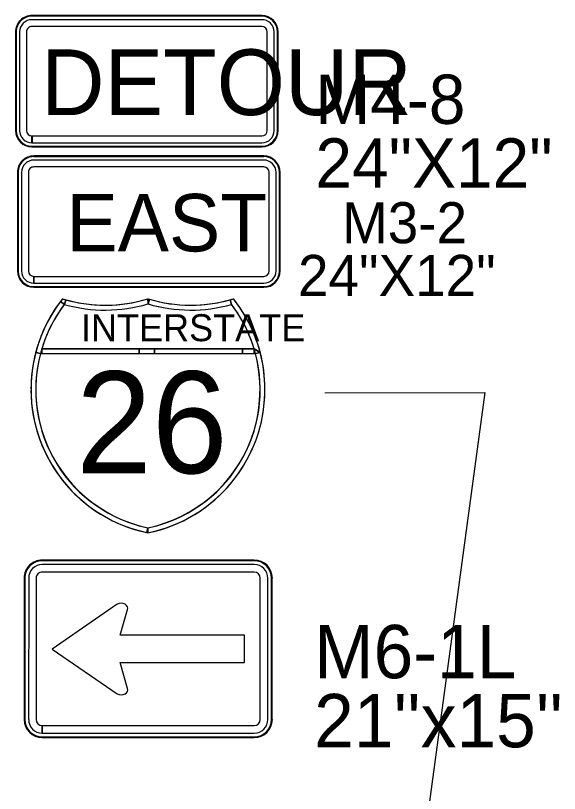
# Model space of a CAD drawing. Extents: x 886234 to 968767, y 455416 to 684046.
# Drawn here: x 909200 to 910194, y 471270 to 472692 of the extents above; entities that cross this region are included whole.
import ezdxf

# ---------------------------------------------------------------- set-up
doc = ezdxf.new("R2010")
doc.units = 0
for name, color, linetype in [('TC DEV SIGN BLACK 239', 7, 'Continuous'), ('TC DEV SIGN BLACK ZERO', 7, 'Continuous'), ('TC DEV SIGN ORANGE', 7, 'Continuous'), ('TC DEV SIGN WHITE', 7, 'Continuous'), ('TC LABEL TEXT', 7, 'Continuous')]:
    doc.layers.add(name, color=color, linetype=linetype)

msp = doc.modelspace()

# ---------------------------------------------------------------- linework, layer by layer
at = {"layer": 'TC DEV SIGN BLACK 239'}
for p, q in [((909653.6, 472427.5), (909233.5, 472427.5)), ((909653.6, 472415), (909233.5, 472415)), ((909211, 472405), (909211, 472225)), ((909223.5, 472405), (909223.5, 472225)), ((909663.6, 472225), (909663.6, 472405)), ((909676.1, 472225), (909676.1, 472405)), ((909233.5, 472202.5), (909233.5, 472215)), ((909233.7, 472215), (909653.6, 472215)), ((909233.7, 472215), (909233.7, 472202.5)), ((909233.7, 472202.5), (909653.6, 472202.5)), ((909636.4, 471688.5), (909248.8, 471688.5)), ((909636.4, 471674.8), (909248.8, 471674.8)), ((909224.1, 471663.8), (909224, 471405.3)), ((909237.8, 471663.8), (909237.8, 471405.3)), ((909647.3, 471405.3), (909647.4, 471663.8)), ((909661.1, 471405.3), (909661.1, 471663.8)), ((909386, 471616.1), (909266.8, 471534)), ((909391.1, 471559.3), (909404.6, 471606.1)), ((909618.6, 471559.3), (909391.1, 471559.3)), ((909618.6, 471509.6), (909618.6, 471559.3)), ((909266.8, 471534), (909386, 471452)), ((909404.6, 471462), (909391.2, 471509.6)), ((909391.2, 471509.6), (909618.6, 471509.6)), ((909248.8, 471380.6), (909248.8, 471394.4)), ((909248.9, 471394.4), (909636.4, 471394.4)), ((909248.9, 471394.4), (909248.9, 471380.6)), ((909248.9, 471380.6), (909636.4, 471380.6))]:
    msp.add_line(p, q, dxfattribs=at)
for centre, major_axis, ratio, start_param, end_param in [((909233.5, 472405), (22.5, 0), 0.999865, 1.570796, 3.141593), ((909653.6, 472405), (22.5, 0), 0.999865, 0, 1.570796), ((909233.5, 472405), (10, 0), 0.999865, 1.570796, 3.141593), ((909653.6, 472405), (10, 0), 0.999865, 0, 1.570796), ((909233.5, 472225), (22.5, 0), 0.999865, 3.141593, 4.712389), ((909233.5, 472225), (10, 0), 0.999865, 3.141593, 4.712389), ((909653.6, 472225), (22.5, 0), 0.999865, 4.712389, 6.283185), ((909653.6, 472225), (10, 0), 0.999865, 4.712389, 6.283185), ((909248.8, 471663.8), (24.7, 0), 0.999865, 1.570796, 3.141593), ((909636.4, 471663.8), (24.7, 0), 0.999865, 0, 1.570796), ((909248.8, 471663.8), (11, 0), 0.999865, 1.570796, 3.141593), ((909636.4, 471663.8), (11, 0), 0.999865, 0, 1.570796), ((909392.9, 471608.8), (-12.3, 0), 0.720018, 2.830616, 5.313575), ((909392.9, 471459.3), (-12.3, 0), 0.720018, 0.969609, 3.452568), ((909248.8, 471405.3), (24.7, 0), 0.999865, 3.141593, 4.712389), ((909248.8, 471405.3), (11, 0), 0.999865, 3.141593, 4.712389), ((909636.4, 471405.3), (24.7, 0), 0.999865, 4.712389, 6.283185), ((909636.4, 471405.3), (11, 0), 0.999865, 4.712389, 6.283185)]:
    msp.add_ellipse(centre, major_axis=major_axis, ratio=ratio, start_param=start_param, end_param=end_param, dxfattribs=at)
at = {"layer": 'TC DEV SIGN BLACK ZERO'}
for p, q in [((909650.2, 472691.5), (909230.1, 472691.5)), ((909230.1, 472690.3), (909230.1, 472690.3)), ((909650.2, 472690.3), (909230.1, 472690.3)), ((909650.2, 472684), (909230.1, 472684)), ((909650.2, 472690.3), (909650.2, 472690.3)), ((909650.2, 472671.5), (909230.1, 472671.5)), ((909200.1, 472661.5), (909200.1, 472481.5)), ((909201.4, 472661.5), (909201.4, 472481.5)), ((909201.4, 472661.5), (909201.4, 472661.5)), ((909207.6, 472661.5), (909207.6, 472481.5)), ((909220.1, 472661.5), (909220.1, 472481.5)), ((909660.2, 472481.5), (909660.2, 472661.5)), ((909672.7, 472481.5), (909672.7, 472661.5)), ((909678.9, 472661.5), (909678.9, 472661.5)), ((909678.9, 472481.5), (909678.9, 472661.5)), ((909680.2, 472481.5), (909680.2, 472661.5)), ((909201.4, 472481.5), (909201.4, 472481.5)), ((909230.1, 472459), (909230.1, 472471.5)), ((909230.2, 472471.5), (909650.2, 472471.5)), ((909230.2, 472471.5), (909230.2, 472459)), ((909678.9, 472481.5), (909678.9, 472481.5)), ((909230.2, 472459), (909650.2, 472459)), ((909230.1, 472451.5), (909230.1, 472452.8)), ((909230.1, 472452.8), (909230.1, 472452.8)), ((909230.1, 472452.8), (909650.2, 472452.8)), ((909230.1, 472452.8), (909230.1, 472451.5)), ((909230.1, 472451.5), (909650.2, 472451.5)), ((909650.2, 472452.8), (909650.2, 472452.8)), ((909653.6, 472435), (909233.5, 472435)), ((909233.5, 472433.7), (909233.5, 472433.7)), ((909653.6, 472433.7), (909233.5, 472433.7)), ((909653.6, 472433.7), (909653.6, 472433.7)), ((909203.5, 472405), (909203.5, 472225)), ((909204.8, 472405), (909204.8, 472225)), ((909204.8, 472405), (909204.8, 472405)), ((909682.4, 472405), (909682.4, 472405)), ((909682.4, 472225), (909682.4, 472405)), ((909683.6, 472225), (909683.6, 472405)), ((909204.8, 472225), (909204.8, 472225)), ((909682.4, 472225), (909682.4, 472225)), ((909233.5, 472195), (909233.5, 472196.2)), ((909233.5, 472196.2), (909233.5, 472196.2)), ((909233.6, 472196.2), (909653.6, 472196.2)), ((909233.6, 472196.2), (909233.6, 472195)), ((909233.6, 472195), (909653.6, 472195)), ((909653.6, 472196.2), (909653.6, 472196.2)), ((909289.3, 472163.7), (909291.7, 472172.3)), ((909442.3, 472164.7), (909442.1, 472174)), ((909442.3, 472165.4), (909442.1, 472174)), ((909592.5, 472172.3), (909594.9, 472163.7)), ((909245.7, 472073.9), (909638.5, 472073.9)), ((909245.7, 472073.9), (909248.3, 472073.9)), ((909248.3, 472082.8), (909636, 472082.8)), ((909425.8, 472082.8), (909248.3, 472082.8)), ((909248.3, 472073.9), (909425.8, 472073.9)), ((909453.9, 472082.8), (909425.8, 472082.8)), ((909425.8, 472073.9), (909453.9, 472073.9)), ((909615, 472082.8), (909453.9, 472082.8)), ((909453.9, 472073.9), (909615, 472073.9)), ((909636, 472082.8), (909615, 472082.8)), ((909615, 472073.9), (909636, 472073.9)), ((909647.1, 472076.2), (909636, 472082.8)), ((909638.3, 472074.6), (909636, 472073.9)), ((909636, 472073.9), (909638.5, 472073.9)), ((909228.4, 472009.6), (909228.4, 472007)), ((909655.9, 472006.9), (909655.9, 472009.7)), ((909636.4, 471696.7), (909248.8, 471696.7)), ((909248.8, 471695.4), (909248.8, 471695.4)), ((909636.4, 471695.3), (909248.8, 471695.4)), ((909636.4, 471695.3), (909636.4, 471695.4)), ((909215.8, 471663.8), (909215.8, 471405.3)), ((909217.2, 471663.8), (909217.2, 471405.3)), ((909217.2, 471663.8), (909217.2, 471663.8)), ((909668, 471663.8), (909668, 471663.8)), ((909668, 471405.3), (909668, 471663.8)), ((909669.3, 471405.3), (909669.3, 471663.8)), ((909217.2, 471405.3), (909217.2, 471405.3)), ((909668, 471405.3), (909667.9, 471405.3)), ((909248.8, 471372.4), (909248.8, 471373.8)), ((909248.8, 471373.8), (909248.8, 471373.8)), ((909248.8, 471373.8), (909636.4, 471373.8)), ((909248.8, 471373.8), (909248.8, 471372.4)), ((909248.8, 471372.4), (909636.4, 471372.4)), ((909636.4, 471373.8), (909636.4, 471373.8))]:
    msp.add_line(p, q, dxfattribs=at)
for points in [[(909286, 472174), (909286, 472174), (909285.9, 472174)], [(909291.7, 472172.3), (909289.3, 472163.7)], [(909442.3, 472173.9), (909442.3, 472165.4), (909444.8, 472173.2)], [(909444.8, 472173.2), (909442.3, 472164.7)], [(909594.9, 472163.7), (909592.5, 472172.3)], [(909598.3, 472174), (909598.3, 472174), (909598.3, 472174)], [(909282.2, 472169.1), (909289.3, 472163.7)], [(909289.3, 472163.7), (909282.2, 472169.1)], [(909442.1, 472164.7), (909442.3, 472165.4)], [(909237.1, 472076.2), (909245.7, 472073.9)], [(909245.7, 472073.9), (909237.1, 472076.2)], [(909248.3, 472082.8), (909248.3, 472073.9)], [(909248.3, 472073.9), (909248.3, 472082.8)], [(909425.8, 472073.9), (909425.8, 472082.8)], [(909425.8, 472082.8), (909425.8, 472073.9)], [(909453.9, 472082.8), (909453.9, 472073.9)], [(909453.9, 472073.9), (909453.9, 472082.8)], [(909615, 472073.9), (909615, 472082.8)], [(909615, 472082.8), (909615, 472073.9)], [(909636, 472082.8), (909647.1, 472076.2)], [(909636, 472073.9), (909636, 472082.8)], [(909636, 472082.8), (909636, 472073.9), (909638.3, 472074.6), (909636, 472082.8)], [(909638.5, 472073.9), (909638.3, 472074.6)], [(909647.1, 472076.2), (909638.5, 472073.9)], [(909638.5, 472073.9), (909647.1, 472076.2)], [(909440.3, 471746.9), (909442.1, 471755.6)], [(909442.1, 471755.6), (909442.1, 471746.5)]]:
    msp.add_lwpolyline(points, dxfattribs=at)
for centre, radius, start, end in [((909495.5, 472008.3), 267.2, 141.6693, 258.4631), ((909495.5, 472008.3), 267.2, 141.6709, 142.9968), ((909364, 472429.5), 267.2, 253.0062, 286.9901), ((909364, 472429.5), 267.2, 253.0099, 254.2907), ((909364, 472429.5), 267.2, 254.2907, 286.9893), ((909520.2, 472429.5), 267.2, 253.0099, 286.9938), ((909388.7, 472008.3), 267.2, 281.5369, 38.3307), ((909520.2, 472429.5), 267.2, 253.0588, 253.6206), ((909520.2, 472429.5), 267.2, 253.6206, 285.7093), ((909520.2, 472429.5), 267.2, 285.7093, 286.9901), ((909388.7, 472008.3), 267.2, 14.7231, 38.3291), ((909495.5, 472008.3), 267.2, 142.9968, 165.2769), ((909495.5, 472008.3), 258.3, 142.9968, 258.0595), ((909495.5, 472008.3), 258.3, 142.9968, 165.2769), ((909364, 472429.5), 276.1, 254.2907, 286.4259), ((909364, 472429.5), 276.1, 254.2907, 286.4259), ((909520.2, 472429.5), 276.1, 253.5741, 285.7093), ((909388.7, 472008.3), 258.3, 281.9405, 37.0032), ((909520.3, 472429.1), 275.7, 253.5731, 285.7093), ((909388.7, 472008.3), 258.3, 16.7759, 37.0032), ((909495.5, 472008.3), 267.2, 165.2769, 179.7177), ((909494.3, 472007.5), 257.3, 165.0438, 258.3001), ((909495.5, 472008.3), 258.3, 163.2241, 165.2769), ((909389.9, 472007.5), 257.3, 281.7196, 14.964), ((909388.7, 472008.3), 258.3, 14.7231, 16.7759), ((909388.7, 472008.3), 267.2, 0.2997, 14.7231), ((909495.5, 472008.3), 267.2, 180.2823, 258.0591), ((909388.7, 472008.3), 267.2, 281.537, 359.7003), ((909388.7, 472008.3), 258.3, 281.9405, 281.9604)]:
    msp.add_arc(centre, radius, start, end, dxfattribs=at)
for centre, major_axis, start_param, end_param in [((909230.1, 472661.5), (30, 0), 1.570796, 3.141593), ((909230.1, 472661.5), (28.8, 0), 1.570796, 3.141593), ((909230.1, 472661.5), (22.5, 0), 1.570796, 3.141593), ((909650.2, 472661.5), (30, 0), 0, 1.570796), ((909650.2, 472661.5), (28.8, 0), 0, 1.570796), ((909650.2, 472661.5), (22.5, 0), 0, 1.570796), ((909230.1, 472661.5), (10, 0), 1.570796, 3.141593), ((909650.2, 472661.5), (10, 0), 0, 1.570796), ((909230.1, 472481.5), (30, 0), 3.141593, 4.712389), ((909230.1, 472481.5), (28.8, 0), 3.141593, 4.712389), ((909230.1, 472481.5), (22.5, 0), 3.141593, 4.712389), ((909230.1, 472481.5), (10, 0), 3.141593, 4.712389), ((909650.2, 472481.5), (22.5, 0), 4.712389, 6.283185), ((909650.2, 472481.5), (10, 0), 4.712389, 6.283185), ((909650.2, 472481.5), (30, 0), 4.712389, 6.283185), ((909650.2, 472481.5), (28.8, 0), 4.712389, 6.283185), ((909233.5, 472405), (30, 0), 1.570796, 3.141593), ((909233.5, 472405), (28.8, 0), 1.570796, 3.141593), ((909653.6, 472405), (30, 0), 0, 1.570796), ((909653.6, 472405), (28.8, 0), 0, 1.570796), ((909233.5, 472225), (30, 0), 3.141593, 4.712389), ((909233.5, 472225), (28.8, 0), 3.141593, 4.712389), ((909653.6, 472225), (30, 0), 4.712389, 6.283185), ((909653.6, 472225), (28.8, 0), 4.712389, 6.283185), ((909248.8, 471663.8), (33, 0), 1.570796, 3.141593), ((909248.8, 471663.8), (31.6, 0), 1.570796, 3.141593), ((909636.4, 471663.8), (33, 0), 0, 1.570796), ((909636.4, 471663.8), (31.6, 0), 0, 1.570796), ((909248.8, 471405.3), (33, 0), 3.141593, 4.712389), ((909248.8, 471405.3), (31.6, 0), 3.141593, 4.712389), ((909636.4, 471405.3), (33, 0), 4.712389, 6.283185), ((909636.4, 471405.3), (31.6, 0), 4.712389, 6.283185)]:
    msp.add_ellipse(centre, major_axis=major_axis, ratio=0.999865, start_param=start_param, end_param=end_param, dxfattribs=at)
at = {"layer": 'TC DEV SIGN ORANGE'}
for p, q in [((909650.2, 472691.5), (909230.1, 472691.5)), ((909200.1, 472661.5), (909200.1, 472481.5)), ((909680.2, 472481.5), (909680.2, 472661.5)), ((909230.1, 472451.5), (909650.2, 472451.5))]:
    msp.add_line(p, q, dxfattribs=at)
for centre, start_param, end_param in [((909230.1, 472661.5), 1.570796, 3.141593), ((909650.2, 472661.5), 0, 1.570796), ((909230.1, 472481.5), 3.141593, 4.712389), ((909650.2, 472481.5), 4.712389, 6.283185)]:
    msp.add_ellipse(centre, major_axis=(30, 0), ratio=0.999865, start_param=start_param, end_param=end_param, dxfattribs=at)
at = {"layer": 'TC DEV SIGN WHITE'}
for p, q in [((909653.6, 472435), (909233.5, 472435)), ((909203.5, 472405), (909203.5, 472225)), ((909683.6, 472225), (909683.6, 472405)), ((909233.5, 472195), (909653.6, 472195)), ((909442.1, 471746.5), (909442.1, 471755.6)), ((909636.4, 471696.7), (909248.8, 471696.7)), ((909215.8, 471663.8), (909215.8, 471405.3)), ((909669.3, 471405.3), (909669.3, 471663.8)), ((909248.8, 471372.4), (909636.4, 471372.4))]:
    msp.add_line(p, q, dxfattribs=at)
msp.add_lwpolyline([(909442.1, 471755.6), (909440.3, 471746.9), (909442.1, 471746.5)], dxfattribs=at)
for centre, start, end in [((909495.5, 472008.3), 258.458, 258.463), ((909388.7, 472008.3), 281.5369590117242, 281.53700435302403)]:
    msp.add_arc(centre, 267.2, start, end, dxfattribs=at)
for centre, major_axis, start_param, end_param in [((909233.5, 472405), (30, 0), 1.570796, 3.141593), ((909653.6, 472405), (30, 0), 0, 1.570796), ((909233.5, 472225), (30, 0), 3.141593, 4.712389), ((909653.6, 472225), (30, 0), 4.712389, 6.283185), ((909248.8, 471663.8), (33, 0), 1.570796, 3.141593), ((909636.4, 471663.8), (33, 0), 0, 1.570796), ((909248.8, 471405.3), (33, 0), 3.141593, 4.712389), ((909636.4, 471405.3), (33, 0), 4.712389, 6.283185)]:
    msp.add_ellipse(centre, major_axis=major_axis, ratio=0.999865, start_param=start_param, end_param=end_param, dxfattribs=at)
at = {"layer": 'TC LABEL TEXT'}
msp.add_lwpolyline([(909765.6, 472002.3), (910057.8, 472002.7), (909816, 470216.3)], dxfattribs=at)

# ---------------------------------------------------------------- texts
at = {"layer": 'TC DEV SIGN BLACK 239'}
msp.add_text('EAST', height=105, rotation=360, dxfattribs=at).set_placement((909293.2, 472260.6))
at = {"layer": 'TC DEV SIGN BLACK ZERO'}
for s, height, p in [('DETOUR', 120, (909246.8, 472509.7)), ('M4-8', 90, (909748.1, 472493.6)), ('24"X12"', 90, (909748.1, 472377.2)), ('INTERSTATE', 49.28, (909319.6, 472096.6)), ('26', 186.16, (909310.7, 471855.3)), ('M6-1L', 97.5, (909745.8, 471480.7)), ("21''x15''", 97.5, (909745.8, 471354.6))]:
    msp.add_text(s, height=height, rotation=360, dxfattribs=at).set_placement(p)
at = {"layer": 'TC LABEL TEXT'}
for s, p in [('M3-2', (909796.7, 472275.5)), ('24"X12"', (909716.3, 472179.2))]:
    msp.add_text(s, height=75, dxfattribs=at).set_placement(p)

doc.saveas('drawing.dxf')
